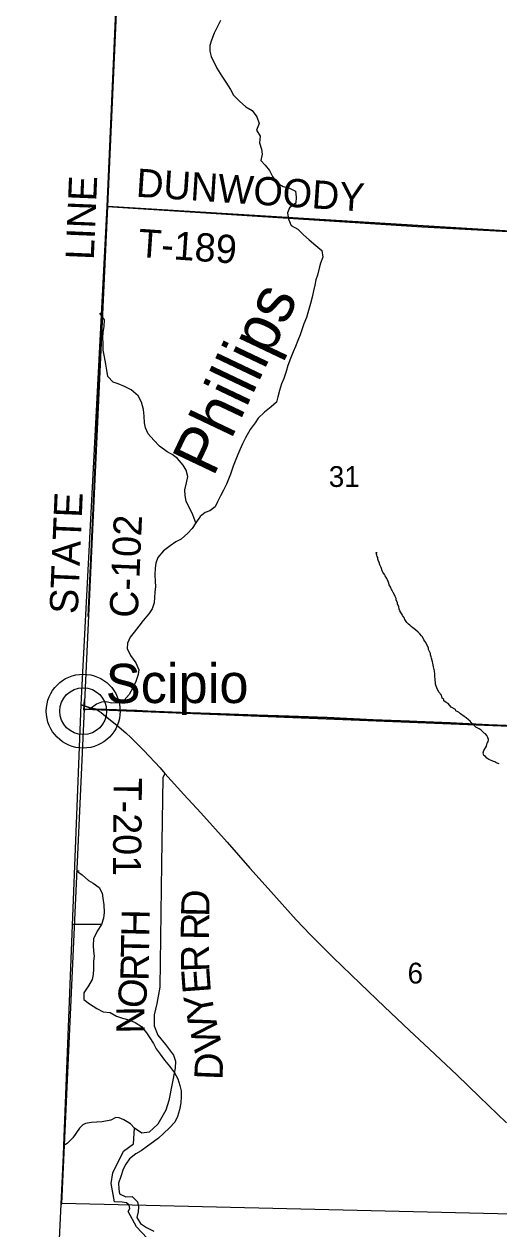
# Model space of a CAD drawing. Extents: x 1310247 to 1552180, y 377264 to 706493.
# Drawn here: x 1312903 to 1317952, y 509769 to 522581 of the extents above; entities that cross this region are included whole.
import ezdxf

# ---------------------------------------------------------------- set-up
doc = ezdxf.new("R2010")
doc.units = 0
for name, color, linetype in [('GM_X_County', 7, 'Continuous'), ('GM_X_County_Road', 7, 'Continuous'), ('GM_X_County_Road_Text', 7, 'Continuous'), ('GM_X_Minor_River', 7, 'Continuous'), ('GM_X_Minor_River_Text', 7, 'Continuous'), ('GM_X_Section', 7, 'Continuous'), ('GM_X_Section_Text', 7, 'Continuous'), ('GM_X_State_Route', 7, 'Continuous'), ('GM_X_Township', 7, 'Continuous'), ('GM_X_Township_Road', 7, 'Continuous'), ('GM_X_Township_Road_Text', 7, 'Continuous'), ('GM_X_Township_ROW', 7, 'Continuous'), ('GM_X_Unincorporated', 7, 'Continuous'), ('GM_X_Unincorporated_Location', 7, 'Continuous'), ('GM_X_Unincorporated_Text', 7, 'Continuous')]:
    doc.layers.add(name, color=color, linetype=linetype)

msp = doc.modelspace()

# ---------------------------------------------------------------- linework, layer by layer
at = {"layer": 'GM_X_County'}
msp.add_lwpolyline([(1312903, 499725), (1313041, 503396), (1313082, 504489), (1313129, 505733), (1313204, 507735), (1313259, 509214), (1313321, 510554), (1313326, 510655), (1313509, 515343), (1313516, 515484), (1313786, 520640), (1313963, 524641)], dxfattribs=at)
at = {"layer": 'GM_X_County_Road'}
msp.add_lwpolyline([(1313586, 516281), (1313786, 520640), (1313963, 524641), (1314154, 529209), (1314208, 530508), (1314209, 530537)], dxfattribs=at)
at = {"layer": 'GM_X_Minor_River'}
for points in [[(1314990, 522618), (1314961, 522555), (1314925, 522483), (1314895, 522410), (1314879, 522354), (1314880, 522292), (1314894, 522237), (1314953, 522111), (1315005, 522028), (1315050, 521962), (1315098, 521885), (1315130, 521826), (1315193, 521762), (1315262, 521702), (1315327, 521661), (1315379, 521595), (1315403, 521524), (1315375, 521451), (1315412, 521390), (1315408, 521318), (1315428, 521251), (1315435, 521199), (1315421, 521131), (1315466, 521079), (1315513, 521024), (1315545, 520961), (1315590, 520892), (1315659, 520854), (1315727, 520836), (1315788, 520805), (1315796, 520740), (1315791, 520676), (1315727, 520626), (1315704, 520572), (1315714, 520508), (1315742, 520439), (1315814, 520401), (1315874, 520339), (1315935, 520285), (1316004, 520228), (1316068, 520172), (1316079, 520103), (1316055, 520038), (1316042, 519984), (1316022, 519912), (1316006, 519860), (1315993, 519804), (1315979, 519745), (1315968, 519677), (1315950, 519609), (1315928, 519535), (1315906, 519459), (1315878, 519392)], [(1314729, 517277), (1314710, 517322), (1314695, 517374), (1314657, 517439), (1314627, 517506), (1314616, 517569), (1314614, 517627), (1314630, 517701), (1314645, 517771), (1314625, 517839), (1314596, 517890), (1314536, 517960), (1314477, 518003), (1314426, 518033), (1314343, 518093), (1314282, 518157), (1314224, 518222), (1314195, 518287), (1314185, 518342), (1314181, 518412), (1314174, 518482), (1314152, 518561), (1314116, 518628), (1314041, 518692), (1313972, 518728), (1313903, 518754), (1313849, 518773), (1313794, 518833), (1313782, 518901), (1313772, 518964), (1313760, 519042), (1313745, 519115), (1313743, 519179), (1313739, 519247), (1313744, 519300), (1313756, 519365), (1313760, 519436), (1313707, 519507)], [(1315878, 519392), (1315858, 519328), (1315839, 519276), (1315815, 519215), (1315790, 519153), (1315764, 519096), (1315736, 519026), (1315708, 518951), (1315689, 518887), (1315665, 518811), (1315639, 518754), (1315619, 518684), (1315603, 518616), (1315586, 518560), (1315529, 518510), (1315459, 518455), (1315393, 518390), (1315360, 518339), (1315308, 518268), (1315257, 518181), (1315226, 518118), (1315196, 518054), (1315175, 518003), (1315153, 517949), (1315127, 517881), (1315099, 517794), (1315076, 517742), (1315056, 517690), (1315023, 517625), (1314991, 517566), (1314961, 517502), (1314936, 517449), (1314879, 517406), (1314828, 517387), (1314777, 517346), (1314729, 517277), (1314689, 517218), (1314646, 517167), (1314574, 517104), (1314517, 517074), (1314456, 517031), (1314384, 516980), (1314324, 516908), (1314303, 516850), (1314298, 516796), (1314292, 516724), (1314296, 516654), (1314299, 516601), (1314295, 516541), (1314290, 516483), (1314286, 516427), (1314264, 516363), (1314229, 516308), (1314171, 516239), (1314123, 516178), (1314072, 516115), (1314030, 516060), (1314002, 515997), (1313999, 515940), (1314035, 515865), (1314091, 515788), (1314123, 515715), (1314118, 515663), (1314090, 515589), (1314060, 515522), (1314022, 515452), (1313969, 515393), (1313900, 515363), (1313832, 515361), (1313776, 515374), (1313726, 515371), (1313673, 515348), (1313607, 515300), (1313537, 515284), (1313544, 515394)], [(1317603, 515203), (1317581, 515217), (1317542, 515248), (1317528, 515259), (1317494, 515278), (1317489, 515294), (1317443, 515317), (1317412, 515356), (1317392, 515368), (1317368, 515385), (1317367, 515397), (1317349, 515412), (1317340, 515444), (1317314, 515477), (1317311, 515489), (1317297, 515511), (1317293, 515523), (1317284, 515540), (1317276, 515562), (1317276, 515574), (1317273, 515610), (1317272, 515646), (1317271, 515668), (1317267, 515705), (1317264, 515719), (1317256, 515745), (1317249, 515785), (1317246, 515801), (1317234, 515840), (1317233, 515852), (1317225, 515874), (1317224, 515888), (1317204, 515929), (1317203, 515943), (1317174, 516004), (1317155, 516032), (1317141, 516065), (1317129, 516075), (1317112, 516097), (1317092, 516116), (1317065, 516139), (1317051, 516151), (1317037, 516162), (1317019, 516176), (1317004, 516190), (1316992, 516201), (1316974, 516217), (1316953, 516250), (1316947, 516264), (1316928, 516291), (1316922, 516303), (1316910, 516325), (1316899, 516343), (1316891, 516360), (1316888, 516386), (1316874, 516414), (1316873, 516428), (1316861, 516459), (1316858, 516473), (1316848, 516493), (1316844, 516505), (1316827, 516536), (1316821, 516550), (1316808, 516574), (1316802, 516589), (1316785, 516617), (1316781, 516635), (1316766, 516672), (1316760, 516686), (1316741, 516714), (1316735, 516729), (1316718, 516753), (1316712, 516767), (1316702, 516790), (1316699, 516804), (1316687, 516832), (1316680, 516854), (1316668, 516879), (1316664, 516891), (1316663, 516907), (1316659, 516921), (1316655, 516933), (1316652, 516945), (1316646, 516961), (1316658, 516961)], [(1317955, 514715), (1317935, 514723), (1317919, 514730), (1317908, 514736), (1317888, 514742), (1317864, 514753), (1317846, 514762), (1317824, 514776), (1317810, 514793), (1317793, 514805), (1317789, 514817), (1317785, 514833), (1317790, 514855), (1317809, 514885), (1317821, 514903), (1317825, 514919), (1317828, 514935), (1317836, 514950), (1317841, 514972), (1317835, 514994), (1317824, 515017), (1317808, 515033), (1317796, 515040), (1317765, 515072), (1317743, 515087), (1317707, 515106), (1317686, 515125), (1317676, 515137), (1317658, 515155), (1317645, 515168), (1317627, 515182), (1317603, 515203)], [(1313489, 513575), (1313461, 513578), (1313522, 513534), (1313587, 513475), (1313638, 513445), (1313703, 513400), (1313734, 513341), (1313742, 513288), (1313752, 513216), (1313754, 513135), (1313749, 513075), (1313725, 513006), (1313681, 512937), (1313643, 512855), (1313639, 512783), (1313642, 512721), (1313648, 512671), (1313643, 512616), (1313643, 512534), (1313639, 512476), (1313628, 512422), (1313588, 512355), (1313540, 512280), (1313540, 512210), (1313599, 512164), (1313676, 512112), (1313745, 512078), (1313817, 512070), (1313885, 512033), (1313950, 512011), (1314018, 511991), (1314085, 511964), (1314150, 511920), (1314205, 511854), (1314241, 511801), (1314278, 511740), (1314307, 511683), (1314349, 511626), (1314396, 511565), (1314448, 511501), (1314503, 511430), (1314537, 511365), (1314561, 511294), (1314572, 511238), (1314574, 511173), (1314569, 511111), (1314557, 511037), (1314535, 510964), (1314505, 510906), (1314448, 510845), (1314386, 510785), (1314334, 510734), (1314279, 510697), (1314214, 510650), (1314148, 510600), (1314093, 510567), (1314024, 510515), (1313984, 510459), (1313955, 510404), (1313931, 510326), (1313907, 510257), (1313911, 510192), (1313918, 510142), (1313984, 510112), (1314052, 510115), (1314108, 510057), (1314119, 510003), (1314116, 509952), (1314102, 509889), (1314141, 509827), (1314206, 509784), (1314283, 509746)], [(1313725, 513006), (1313416, 513005)]]:
    msp.add_lwpolyline(points, dxfattribs=at)
at = {"layer": 'GM_X_Section'}
for points in [[(1319256, 525581), (1319057, 520317), (1313792, 520640), (1314023, 525789)], [(1313792, 520640), (1319057, 520317), (1318863, 515085), (1313545, 515295)], [(1318863, 515085), (1320088, 515029), (1319884, 509885), (1313304, 510038), (1313545, 515295)]]:
    msp.add_lwpolyline(points, close=True, dxfattribs=at)
at = {"layer": 'GM_X_State_Route'}
for points in [[(1313509, 515343), (1313616, 515308), (1313669, 515296)], [(1313669, 515296), (1313724, 515261), (1313769, 515221), (1313890, 515126), (1313986, 515045), (1314039, 514994), (1314175, 514857), (1314350, 514673), (1314401, 514613), (1314602, 514388), (1314781, 514194), (1315063, 513883), (1315305, 513607), (1315465, 513424), (1315586, 513289), (1315795, 513055), (1315948, 512897), (1316190, 512655), (1316477, 512379), (1316737, 512132), (1316998, 511882), (1317214, 511680), (1317503, 511406), (1317744, 511175), (1318032, 510898)], [(1313669, 515296), (1314103, 515281), (1314218, 515276), (1314567, 515262), (1314993, 515247), (1315382, 515231), (1315722, 515221), (1316127, 515206), (1316614, 515184), (1317001, 515167), (1317080, 515164), (1317433, 515151), (1317843, 515130), (1318313, 515110)]]:
    msp.add_lwpolyline(points, dxfattribs=at)
at = {"layer": 'GM_X_Township'}
for points in [[(1318313, 515110), (1317843, 515130), (1317433, 515151), (1317080, 515164), (1317001, 515167), (1316614, 515184), (1316127, 515206), (1315722, 515221), (1315382, 515231), (1314993, 515247), (1314567, 515262), (1314218, 515276), (1314103, 515281), (1313669, 515296), (1313616, 515308), (1313509, 515343), (1313516, 515484), (1313786, 520640), (1313963, 524641)], [(1313259, 509214), (1313321, 510554), (1313326, 510655), (1313509, 515343), (1313616, 515308), (1313669, 515296), (1314103, 515281), (1314218, 515276), (1314567, 515262), (1314993, 515247), (1315382, 515231), (1315722, 515221), (1316127, 515206), (1316614, 515184), (1317001, 515167), (1317080, 515164), (1317433, 515151), (1317843, 515130), (1318313, 515110)]]:
    msp.add_lwpolyline(points, dxfattribs=at)
at = {"layer": 'GM_X_Township_Road'}
for points in [[(1313786, 520640), (1315164, 520551), (1317134, 520426), (1317985, 520379), (1319061, 520307), (1319346, 520288), (1319910, 520265), (1320610, 520229), (1321129, 520204), (1321896, 520164), (1322680, 520114), (1323235, 520080)], [(1314401, 514613), (1314377, 514567), (1314364, 513653), (1314345, 512339), (1314315, 512165), (1314288, 512044), (1314288, 511929), (1314324, 511830), (1314406, 511729), (1314493, 511618), (1314514, 511554), (1314508, 511477), (1314442, 511133), (1314412, 511033), (1314324, 510884), (1314233, 510799), (1314156, 510788), (1314079, 510840), (1314034, 510886), (1313964, 510928), (1313913, 510952), (1313879, 510955), (1313827, 510925), (1313733, 510907), (1313620, 510901), (1313555, 510890), (1313527, 510876), (1313491, 510840), (1313422, 510739), (1313361, 510678), (1313326, 510655), (1313321, 510554), (1313321, 510554)], [(1313321, 510554), (1313297, 510027)]]:
    msp.add_lwpolyline(points, dxfattribs=at)
at = {"layer": 'GM_X_Township_ROW'}
msp.add_lwpolyline([(1315602, 507705), (1315601, 507709), (1315595, 507780), (1315355, 508650), (1315201, 509164), (1315187, 509272), (1315120, 509322), (1314938, 509385), (1314645, 509336), (1314338, 509429), (1314270, 509609), (1314097, 509793), (1314010, 509954), (1314026, 509985), (1314021, 510022), (1313993, 510046), (1313945, 510054), (1313866, 510057), (1313830, 510252), (1313846, 510367), (1313961, 510595), (1314066, 510673), (1314079, 510840)], dxfattribs=at)
at = {"layer": 'GM_X_Unincorporated'}
for radius in [393, 249]:
    msp.add_circle((1313532, 515275), radius, dxfattribs=at)
at = {"layer": 'GM_X_Unincorporated_Location'}
msp.add_line((1313532, 515275), (1313532, 515275), dxfattribs=at)

# ---------------------------------------------------------------- texts
at = {"layer": 'GM_X_County_Road_Text'}
for s, rotation, p in [('LINE', 87.5885, (1313644, 520069)), ('STATE', 87.5586, (1313473, 516304)), ('C-102', 87.5104, (1314111, 516263))]:
    msp.add_text(s, height=300, rotation=rotation, dxfattribs=at).set_placement(p)
at = {"layer": 'GM_X_Minor_River_Text'}
msp.add_text('Phillips', height=500, rotation=64.5904, dxfattribs=at).set_placement((1314914, 517755))
at = {"layer": 'GM_X_Section_Text'}
for s, p in [('31', (1316143, 517659)), ('6', (1316981, 512379))]:
    msp.add_text(s, height=221, rotation=0, dxfattribs=at).set_placement(p)
at = {"layer": 'GM_X_Township_Road_Text'}
for s, rotation, p in [('DUNWOODY', 356.2315, (1314088, 520746)), ('T-189', 356.0741, (1314109, 520105)), ('T-201', 269.4383, (1313857, 514570)), ('D', 89.0066, (1314872, 513086)), ('H', 88.9633, (1314235, 512875)), ('R', 89.2067, (1314868, 512840)), ('T', 88.9614, (1314231, 512651)), ('R', 91.3965, (1314874, 512504)), ('R', 88.8983, (1314226, 512404)), ('E', 94.2374, (1314891, 512284)), ('O', 81.1893, (1314182, 512099)), ('Y', 100.5492, (1314938, 512034)), ('N', 90.6807, (1314186, 511848)), ('W', 102.8512, (1315014, 511698)), ('D', 87.7627, (1315012, 511350))]:
    msp.add_text(s, height=300, rotation=rotation, dxfattribs=at).set_placement(p)
at = {"layer": 'GM_X_Unincorporated_Text'}
msp.add_text('Scipio', height=417, rotation=0, dxfattribs=at).set_placement((1313771, 515361))

doc.saveas('drawing.dxf')
